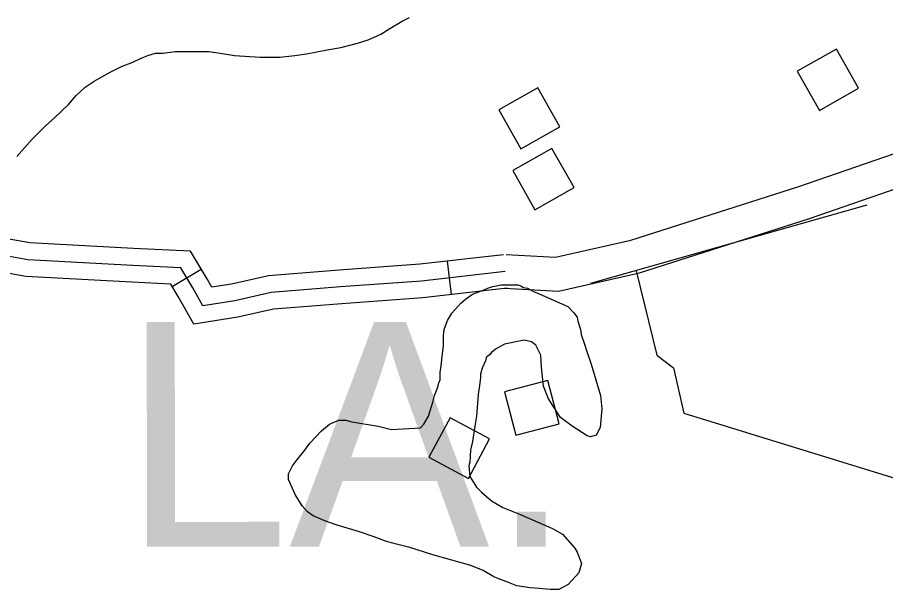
# Model space of a CAD drawing. Extents: x 3263578 to 3301413, y 764927 to 798602.
# Drawn here: x 3294593 to 3295366, y 792755 to 793265 of the extents above; entities that cross this region are included whole.
import ezdxf

# ---------------------------------------------------------------- set-up
doc = ezdxf.new("R2010")
doc.units = 0
for name, color, linetype in [('V-BLDG-OTLN', 7, 'Continuous'), ('V-ROAD-CNTR', 7, 'Continuous'), ('V-SITE-VEGE', 7, 'Continuous'), ('V-TOPO-GNAM-IDEN', 7, 'Continuous'), ('V-TOPO-SHOR', 7, 'Continuous')]:
    doc.layers.add(name, color=color, linetype=linetype)

msp = doc.modelspace()

# ---------------------------------------------------------------- linework, layer by layer
at = {"layer": 'V-BLDG-OTLN'}
for points in [[(3295306.99, 793181.73), (3295341.81, 793201.41), (3295322.13, 793236.23), (3295287.31, 793216.55)], [(3295041.12, 793147.37), (3295075.95, 793167.05), (3295056.27, 793201.88), (3295021.44, 793182.2)], [(3295053.64, 793093.3), (3295088.47, 793112.98), (3295068.79, 793147.8), (3295033.96, 793128.12)], [(3295065.13, 792941.39), (3295026.45, 792931.19), (3295036.65, 792892.51), (3295075.33, 792902.71)], [(3294978.07, 792908.15), (3294959.15, 792872.91), (3294994.39, 792853.99), (3295013.31, 792889.23)]]:
    msp.add_lwpolyline(points, close=True, dxfattribs=at)
at = {"layer": 'V-ROAD-CNTR'}
for p, q in [((3294979.29, 793017.74), (3294975.88, 793047.54)), ((3294730.77, 793025), (3294756.5, 793040.41))]:
    msp.add_line(p, q, dxfattribs=at)
for points in [[(3295028.05, 793053.31), (3295071.99, 793050.99), (3295138.97, 793066.2), (3295288.69, 793114), (3295390.1, 793148.97), (3295485.6, 793178.36), (3295612.54, 793213.68), (3295698.85, 793238.84), (3295739.83, 793229.66), (3295752.26, 793231.47)], [(3295026.47, 793023.35), (3295074.57, 793020.81), (3295146.87, 793037.23), (3295298.14, 793085.53), (3295399.4, 793120.44), (3295494.03, 793149.57), (3295620.75, 793184.83), (3295699.83, 793207.88), (3295728.48, 793201.46)], [(3295025.55, 793053.24), (3294951.2, 793044.71), (3294879.48, 793039.53), (3294816.4, 793034.38), (3294783.57, 793027.02), (3294765.94, 793024.28), (3294762.05, 793031.16), (3294747.02, 793056.25), (3294696.26, 793058.76), (3294603.86, 793063.75), (3294561.33, 793071.3)], [(3295027.26, 793038.33), (3294952.6, 793029.78), (3294880.63, 793024.57), (3294818.66, 793019.52), (3294786.37, 793012.28), (3294757.98, 793007.86), (3294749.08, 793023.62), (3294738.27, 793041.66), (3294695.49, 793043.78), (3294602.14, 793048.82), (3294559.32, 793056.42)], [(3295028.97, 793023.43), (3294953.99, 793014.84), (3294881.78, 793009.62), (3294820.92, 793004.65), (3294789.17, 792997.53), (3294750.03, 792991.44), (3294736.11, 793016.07), (3294729.52, 793027.08), (3294694.71, 793028.8), (3294600.42, 793033.89), (3294557.3, 793041.54)]]:
    msp.add_lwpolyline(points, dxfattribs=at)
at = {"layer": 'V-SITE-VEGE'}
for p, q in [((3294935.52, 793261.03), (3294941.99, 793264.52)), ((3294916.59, 793249.59), (3294924.56, 793254.56)), ((3294924.56, 793254.56), (3294935.52, 793261.03)), ((3294905.14, 793244.61), (3294916.59, 793249.59)), ((3294880.74, 793237.65), (3294895.68, 793241.63)), ((3294895.68, 793241.63), (3294905.14, 793244.61)), ((3294708.95, 793230.71), (3294715.92, 793232.7)), ((3294715.92, 793232.7), (3294722.4, 793232.7)), ((3294722.4, 793232.7), (3294733.35, 793234.19)), ((3294733.35, 793234.19), (3294763.22, 793234.19)), ((3294763.22, 793234.19), (3294777.17, 793232.19)), ((3294777.17, 793232.19), (3294786.13, 793230.7)), ((3294839.91, 793230.68), (3294850.36, 793232.17)), ((3294850.36, 793232.17), (3294868.79, 793235.66)), ((3294868.79, 793235.66), (3294880.74, 793237.65)), ((3294685.55, 793220.76), (3294695.5, 793224.74)), ((3294695.5, 793224.74), (3294702.97, 793228.22)), ((3294702.97, 793228.22), (3294708.95, 793230.71)), ((3294786.13, 793230.7), (3294809.03, 793229.2)), ((3294809.03, 793229.2), (3294826.46, 793229.19)), ((3294826.46, 793229.19), (3294839.91, 793230.68)), ((3294661.14, 793207.82), (3294675.58, 793215.78)), ((3294675.58, 793215.78), (3294685.55, 793220.76)), ((3294653.18, 793202.34), (3294661.14, 793207.82)), ((3294645.21, 793194.88), (3294653.18, 793202.34)), ((3294638.23, 793186.91), (3294645.21, 793194.88)), ((3294626.28, 793175.46), (3294638.23, 793186.91)), ((3294617.81, 793167.99), (3294626.28, 793175.46)), ((3294605.86, 793156.05), (3294617.81, 793167.99)), ((3294592.41, 793140.61), (3294605.86, 793156.05))]:
    msp.add_line(p, q, dxfattribs=at)
for points in [[(3294998.2, 793018.03), (3295004.68, 793020.52), (3295013.14, 793024), (3295016.13, 793025), (3295023.6, 793026.49), (3295038.54, 793026.48), (3295041.02, 793025.49), (3295043.52, 793023.99), (3295047, 793023.49), (3295052.48, 793020.51), (3295057.46, 793018.52), (3295082.85, 793007.06), (3295088.32, 793001.58), (3295091.31, 792997.59), (3295091.81, 792994.11), (3295094.3, 792986.64), (3295094.79, 792982.16), (3295097.78, 792973.69), (3295099.77, 792967.22), (3295103.75, 792955.76)], [(3295103.75, 792955.76), (3295112.21, 792927.88), (3295113.2, 792915.93), (3295111.7, 792899.49), (3295108.22, 792892.53), (3295103.24, 792891.03), (3295100.25, 792892.03), (3295086.81, 792900.5), (3295076.35, 792908.47), (3295065.9, 792924.9), (3295061.42, 792936.35), (3295059.43, 792953.28), (3295058.94, 792963.74), (3295054.46, 792972.71), (3295050.48, 792975.69), (3295044, 792977.19), (3295026.57, 792973.71), (3295018.61, 792969.23), (3295015.12, 792966.24), (3295013.13, 792964.25), (3295010.14, 792961.76), (3295009.64, 792958.77), (3295006.65, 792952.3), (3295005.16, 792946.82), (3295005.16, 792943.84), (3295004.66, 792938.86), (3295003.16, 792928.9), (3295001.66, 792909.48), (3295000.17, 792900.52), (3294998.17, 792887.07), (3294996.18, 792879.11), (3294995.68, 792868.65), (3294994.68, 792865.17), (3294995.67, 792855.71), (3295001.65, 792846.24), (3295006.13, 792841.76), (3295015.09, 792834.29), (3295025.05, 792828.31), (3295039.98, 792822.33), (3295069.36, 792809.38), (3295078.32, 792804.4), (3295089.27, 792791.95), (3295091.26, 792788.46), (3295095.24, 792778.5), (3295092.75, 792770.04), (3295083.29, 792759.58), (3295074.82, 792755.1), (3295067.35, 792755.1), (3295057.4, 792756.1), (3295049.43, 792756.6), (3295037.48, 792758.6), (3295030.01, 792761.59), (3295021.55, 792764.58), (3295017.07, 792766.57), (3295007.61, 792772.05), (3294996.65, 792776.53), (3294962.8, 792786), (3294955.33, 792788.49), (3294942.38, 792792.48), (3294930.43, 792795.47), (3294921.47, 792797.96), (3294909.52, 792802.45), (3294897.57, 792806.43), (3294877.65, 792812.41), (3294866.7, 792816.4), (3294856.25, 792820.88), (3294851.27, 792824.37), (3294846.29, 792829.84), (3294840.32, 792839.8), (3294834.35, 792853.25), (3294834.35, 792858.23), (3294837.83, 792865.2), (3294841.32, 792870.18), (3294848.79, 792879.14), (3294853.27, 792885.61), (3294863.73, 792896.56), (3294870.7, 792902.54), (3294879.17, 792906.02), (3294885.15, 792906.02), (3294890.62, 792904.53), (3294914.02, 792900.54), (3294925.98, 792897.54), (3294951.87, 792899.03), (3294954.85, 792902.52), (3294958.84, 792909.49), (3294962.83, 792921.94), (3294964.32, 792927.91), (3294967.31, 792935.38), (3294967.81, 792938.37), (3294969.3, 792941.85), (3294969.31, 792948.33), (3294970.3, 792954.3), (3294971.3, 792965.25), (3294972.3, 792972.23), (3294972.3, 792981.19), (3294972.8, 792986.67), (3294975.79, 792994.63), (3294979.77, 793001.1), (3294987.74, 793010.07), (3294991.73, 793013.55), (3294998.2, 793018.03)]]:
    msp.add_lwpolyline(points, dxfattribs=at)
at = {"layer": 'V-TOPO-SHOR'}
msp.add_line((3295103.49, 793028), (3295349.65, 793097.78), dxfattribs=at)
msp.add_lwpolyline([(3295143.91, 793039.01), (3295162.27, 792963.7), (3295176.96, 792952.68), (3295186.14, 792912.26), (3295520.46, 792809.36)], dxfattribs=at)

# ---------------------------------------------------------------- texts
at = {"layer": 'V-TOPO-GNAM-IDEN'}
msp.add_text('LA.', height=200, rotation=0.02585, dxfattribs=at).set_placement((3294686.21, 792793.26))

doc.saveas('drawing.dxf')
